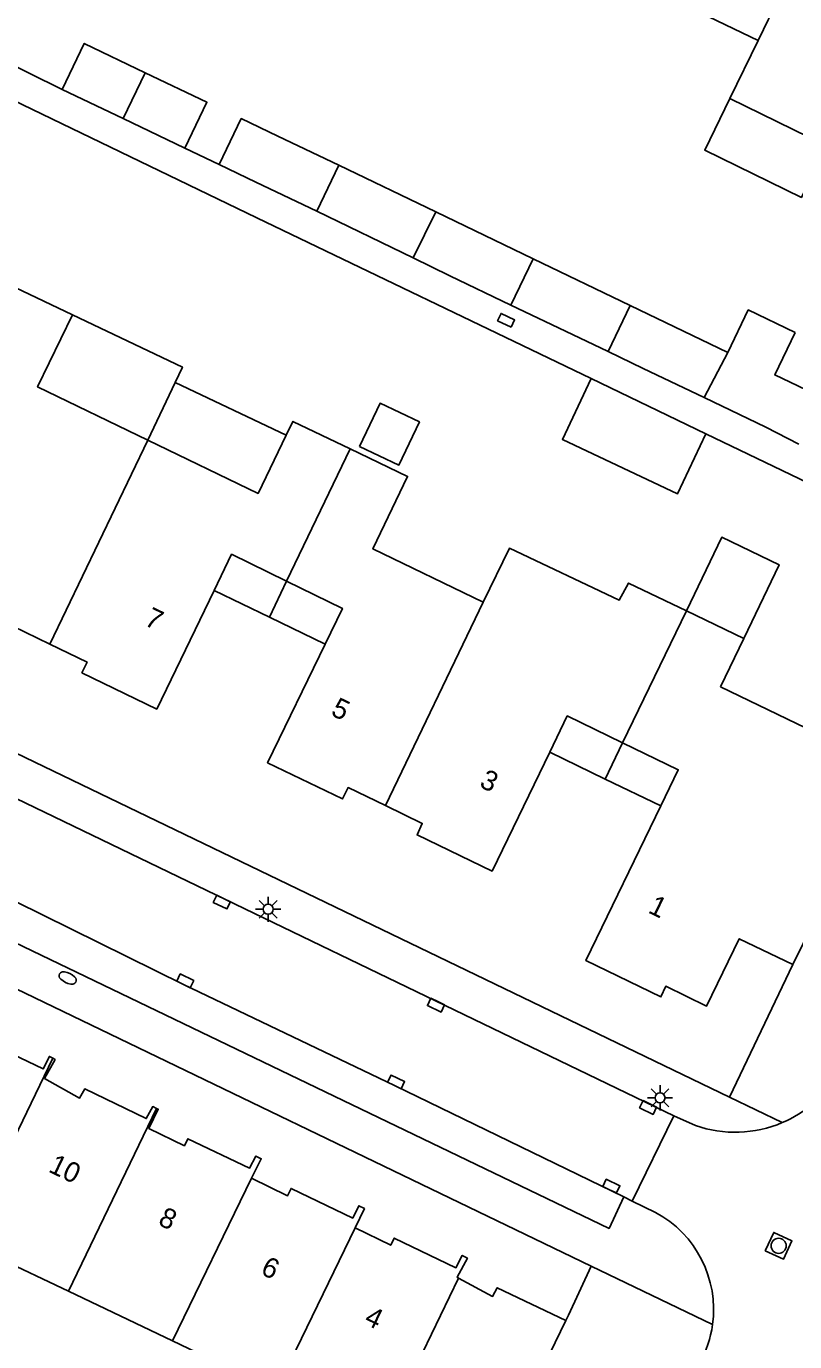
# Model space of a CAD drawing. Extents: x 124000 to 128010, y 398999 to 403000.
# Drawn here: x 126742.4 to 126780.7, y 399293.7 to 399359.3 of the extents above; entities that cross this region are included whole.
import ezdxf

# ---------------------------------------------------------------- set-up
doc = ezdxf.new("R2010")
doc.units = 0
for name, color, linetype in [('gg-afsc-erfafscheiding', 7, 'Continuous'), ('gg-anno-huisnummerreeks BGT', 7, 'Continuous'), ('gg-bbg-bijgebouw', 7, 'Continuous'), ('gg-bbg-gedigitaliseerde bebouwing', 7, 'Continuous'), ('gg-bbg-gedigitaliseerde bijgebouw', 7, 'Continuous'), ('gg-bbg-hoofdgebouw', 7, 'Continuous'), ('gg-bbg-luifel en loopbrug', 7, 'Continuous'), ('gg-bbg-tussenscheiding', 7, 'Continuous'), ('gg-knt-verharding', 7, 'Continuous'), ('gg-knt-verharding nz', 7, 'Continuous'), ('gt-grn-weggrens', 7, 'Continuous'), ('gt-symb-brandkraan', 7, 'Continuous'), ('gt-symb-kolk', 7, 'Continuous'), ('gt-symb-kolk center center', 7, 'Continuous'), ('gt-symb-lichtmast', 7, 'Continuous'), ('gt-symb-rioolschacht', 7, 'Continuous')]:
    doc.layers.add(name, color=color, linetype=linetype)

# ---------------------------------------------------------------- blocks, each defined once
blk = doc.blocks.new('gt0-RS')
at = {"layer": 'gt-symb-rioolschacht'}
blk.add_lwpolyline([(-0.5, -0.5), (0.5, -0.5), (0.5, 0.5), (-0.5, 0.5)], close=True, dxfattribs=at)
blk.add_circle((0, 0), 0.375, dxfattribs=at)
blk = doc.blocks.new('gt0-KOLK')
at = {"layer": 'gt-symb-kolk'}
blk.add_lwpolyline([(0, 0), (0.375, 0), (0.375, 0.4), (-0.375, 0.4), (-0.375, 0), (0, 0)], dxfattribs=at)
blk = doc.blocks.new('gt0-LMAST')
at = {"layer": 'gt-symb-lichtmast'}
for p, q in [((-0.182, 0.173), (-0.447, 0.438)), ((-0.005, 0.246), (-0.005, 0.621)), ((0.172, 0.173), (0.437, 0.438)), ((-0.255, -0.004), (-0.63, -0.004)), ((-0.182, -0.181), (-0.447, -0.446)), ((-0.005, -0.254), (-0.005, -0.629)), ((0.437, -0.446), (0.172, -0.181)), ((0.245, -0.004), (0.62, -0.004))]:
    blk.add_line(p, q, dxfattribs=at)
blk.add_circle((-0.005, -0.004), 0.25, dxfattribs=at)
blk = doc.blocks.new('gt0-KOLKCC')
at = {"layer": 'gt-symb-kolk center center'}
blk.add_lwpolyline([(-0.375, 0.2), (0.375, 0.2), (0.375, -0.2), (-0.375, -0.2)], close=True, dxfattribs=at)
blk = doc.blocks.new('gt0-BR')
at = {"layer": 'gt-symb-brandkraan'}
for centre, radius, start, end in [((-0.244, 0), 0.206, 107.56694, 252.43307), ((0.599, -2.664), 3, 106.89205, 107.56694), ((0, -0.691), 0.938, 73.10799, 106.89205), ((-0.599, -2.664), 3, 72.43309, 73.10799), ((0.244, 0), 0.206, 287.56695, 72.43309), ((0.599, 2.664), 3, 252.43307, 253.10797), ((0, 0.691), 0.938, 253.10797, 286.89206), ((-0.599, 2.664), 3, 286.89206, 287.56695)]:
    blk.add_arc(centre, radius, start, end, dxfattribs=at)

msp = doc.modelspace()

# ---------------------------------------------------------------- linework, layer by layer
at = {"layer": 'gg-afsc-erfafscheiding'}
for p, q in [((126744.198, 399356.117), (126740.67, 399357.844)), ((126752.013, 399352.374), (126750.3, 399353.192)), ((126776.24, 399338.963), (126789.793, 399332.436))]:
    msp.add_line(p, q, dxfattribs=at)
msp.add_lwpolyline([(126668.406, 399379.904), (126672.329, 399389.038), (126702.844, 399374.396), (126753.889, 399349.726), (126770.531, 399341.712)], dxfattribs=at)
at = {"layer": 'gg-bbg-bijgebouw'}
for p, q in [((126744.198, 399356.117), (126747.234, 399354.662)), ((126747.234, 399354.662), (126750.3, 399353.192)), ((126754.936, 399353.792), (126757.971, 399352.336)), ((126753.838, 399351.503), (126752.013, 399352.374)), ((126757.971, 399352.336), (126762.792, 399350.013)), ((126753.838, 399351.503), (126756.874, 399350.048)), ((126756.874, 399350.048), (126761.668, 399347.737)), ((126763.497, 399346.833), (126761.668, 399347.737)), ((126763.497, 399346.833), (126766.533, 399345.378)), ((126766.533, 399345.378), (126769.599, 399343.908)), ((126771.375, 399343.058), (126769.599, 399343.908)), ((126773.126, 399342.221), (126771.375, 399343.058)), ((126773.126, 399342.221), (126776.162, 399340.766)), ((126776.162, 399340.766), (126779.228, 399339.296)), ((126779.228, 399339.296), (126780.87, 399338.448))]:
    msp.add_line(p, q, dxfattribs=at)
for points in [[(126748.331, 399356.95), (126745.296, 399358.406), (126744.198, 399356.117)], [(126750.3, 399353.192), (126751.397, 399355.48), (126748.331, 399356.95)], [(126752.013, 399352.374), (126753.112, 399354.667), (126754.936, 399353.792)]]:
    msp.add_lwpolyline(points, dxfattribs=at)
at = {"layer": 'gg-bbg-gedigitaliseerde bebouwing'}
for p, q in [((126774.034, 399360.867), (126778.844, 399358.547)), ((126778.844, 399358.547), (126777.434, 399355.656)), ((126777.434, 399355.656), (126782.249, 399353.309))]:
    msp.add_line(p, q, dxfattribs=at)
at = {"layer": 'gg-bbg-gedigitaliseerde bijgebouw'}
for p, q in [((126762.792, 399350.013), (126767.638, 399347.682)), ((126767.638, 399347.682), (126772.479, 399345.354)), ((126772.479, 399345.354), (126777.335, 399343.018))]:
    msp.add_line(p, q, dxfattribs=at)
for points in [[(126780.683, 399344.012), (126778.348, 399345.131), (126777.335, 399343.018)], [(126780.683, 399344.012), (126779.67, 399341.899), (126781.998, 399340.782)], [(126759.004, 399338.338), (126760.023, 399340.485), (126761.977, 399339.557), (126760.958, 399337.41), (126759.004, 399338.338)]]:
    msp.add_lwpolyline(points, dxfattribs=at)
at = {"layer": 'gg-bbg-hoofdgebouw'}
for p, q in [((126741.846, 399346.256), (126744.704, 399344.886)), ((126775.274, 399330.149), (126778.131, 399328.775)), ((126778.131, 399328.775), (126776.966, 399326.37)), ((126785.18, 399321.978), (126780.577, 399312.526)), ((126744.5, 399296.265), (126739.318, 399298.735)), ((126749.681, 399293.796), (126744.5, 399296.265)), ((126754.862, 399291.326), (126749.681, 399293.796))]:
    msp.add_line(p, q, dxfattribs=at)
for points in [[(126744.704, 399344.886), (126742.97, 399341.296), (126748.453, 399338.648)], [(126755.353, 399338.9), (126755.683, 399339.582), (126758.532, 399338.214)], [(126748.453, 399338.648), (126753.946, 399335.996), (126755.353, 399338.9)], [(126758.532, 399338.214), (126761.39, 399336.842), (126759.662, 399333.23), (126765.147, 399330.575)], [(126765.147, 399330.575), (126766.463, 399333.262), (126771.918, 399330.673), (126772.395, 399331.533), (126775.274, 399330.149)], [(126743.584, 399328.491), (126741.737, 399329.387), (126741.472, 399328.808), (126737.736, 399330.635), (126738.847, 399332.923)], [(126755.365, 399331.63), (126752.63, 399332.965), (126751.76, 399331.164)], [(126751.76, 399331.164), (126748.905, 399325.251), (126745.173, 399327.061), (126745.432, 399327.595), (126743.584, 399328.491)], [(126757.282, 399328.489), (126758.146, 399330.272), (126755.365, 399331.63)], [(126760.283, 399320.45), (126758.43, 399321.347), (126758.155, 399320.779), (126754.423, 399322.586), (126757.282, 399328.489)], [(126776.966, 399326.37), (126782.639, 399323.629), (126785.258, 399322.412), (126785.072, 399322.03), (126785.18, 399321.978)], [(126772.095, 399323.576), (126769.338, 399324.912), (126768.466, 399323.112)], [(126773.997, 399320.432), (126774.869, 399322.232), (126772.095, 399323.576)], [(126768.466, 399323.112), (126765.596, 399317.189), (126761.864, 399318.991), (126762.12, 399319.56), (126760.283, 399320.45)], [(126780.577, 399312.526), (126777.899, 399313.82), (126776.278, 399310.465), (126774.244, 399311.451), (126773.999, 399310.92), (126770.265, 399312.729), (126773.997, 399320.432)], [(126738.554, 399310.363), (126738.73, 399310.287), (126738.255, 399309.321), (126740.011, 399308.457), (126740.182, 399308.805), (126743.255, 399307.335), (126743.561, 399307.954), (126743.721, 399307.864)], [(126743.721, 399307.864), (126743.84, 399307.797), (126743.31, 399306.856), (126745.055, 399305.874), (126745.314, 399306.335), (126748.38, 399304.862), (126748.7, 399305.456), (126748.888, 399305.366)], [(126748.888, 399305.366), (126748.975, 399305.324), (126748.512, 399304.359), (126750.283, 399303.509), (126750.448, 399303.854), (126753.515, 399302.385), (126753.828, 399302.993), (126754.105, 399302.856), (126753.626, 399301.888)], [(126753.626, 399301.888), (126755.407, 399301.007), (126755.591, 399301.38), (126758.657, 399299.904), (126758.971, 399300.515), (126759.244, 399300.381), (126758.773, 399299.42)], [(126758.773, 399299.42), (126760.548, 399298.549), (126760.726, 399298.912), (126763.795, 399297.432), (126764.112, 399298.046), (126764.37, 399297.907), (126763.858, 399296.956), (126763.929, 399296.918)], [(126763.929, 399296.918), (126765.619, 399296.007), (126765.85, 399296.436), (126769.264, 399294.797)], [(126765.128, 399286.433), (126765.583, 399286.216), (126765.723, 399286.5), (126765.337, 399286.69), (126769.264, 399294.797)]]:
    msp.add_lwpolyline(points, dxfattribs=at)
at = {"layer": 'gg-bbg-luifel en loopbrug'}
for p, q in [((126770.531, 399341.712), (126776.24, 399338.963)), ((126749.819, 399341.527), (126748.453, 399338.648)), ((126749.819, 399341.527), (126755.353, 399338.9)), ((126751.76, 399331.164), (126754.521, 399329.826)), ((126755.365, 399331.63), (126754.521, 399329.826)), ((126754.521, 399329.826), (126757.282, 399328.489)), ((126772.095, 399323.576), (126771.231, 399321.772)), ((126768.466, 399323.112), (126771.231, 399321.772)), ((126771.231, 399321.772), (126773.997, 399320.432))]:
    msp.add_line(p, q, dxfattribs=at)
for points in [[(126782.249, 399353.309), (126780.997, 399350.741), (126776.182, 399353.088), (126777.434, 399355.656)], [(126744.704, 399344.886), (126750.18, 399342.287), (126749.819, 399341.527)], [(126770.531, 399341.712), (126769.096, 399338.688), (126774.82, 399335.971), (126776.24, 399338.963)], [(126775.274, 399330.149), (126777.03, 399333.813), (126779.889, 399332.442), (126778.131, 399328.775)]]:
    msp.add_lwpolyline(points, dxfattribs=at)
at = {"layer": 'gg-bbg-tussenscheiding'}
for p, q in [((126778.844, 399358.547), (126782.707, 399366.649)), ((126748.331, 399356.95), (126747.234, 399354.662)), ((126757.971, 399352.336), (126756.874, 399350.048)), ((126762.792, 399350.013), (126761.668, 399347.737)), ((126767.638, 399347.682), (126766.533, 399345.378)), ((126772.479, 399345.354), (126771.375, 399343.058)), ((126777.335, 399343.018), (126776.162, 399340.766)), ((126748.453, 399338.648), (126743.584, 399328.491)), ((126758.532, 399338.214), (126755.365, 399331.63)), ((126765.147, 399330.575), (126760.283, 399320.45)), ((126775.274, 399330.149), (126772.095, 399323.576)), ((126743.721, 399307.864), (126739.318, 399298.735)), ((126748.888, 399305.366), (126744.5, 399296.265)), ((126753.626, 399301.888), (126749.681, 399293.796)), ((126758.773, 399299.42), (126754.862, 399291.326)), ((126763.929, 399296.918), (126760.042, 399288.857))]:
    msp.add_line(p, q, dxfattribs=at)
at = {"layer": 'gg-knt-verharding'}
for p, q in [((126777.42, 399305.922), (126703.583, 399341.555)), ((126703.684, 399339.246), (126774.642, 399304.996)), ((126701.937, 399330.594), (126770.536, 399297.505)), ((126780.577, 399312.526), (126777.42, 399305.922)), ((126772.57, 399300.752), (126774.642, 399304.996)), ((126772.57, 399300.752), (126772.15, 399300.964)), ((126770.536, 399297.505), (126769.397, 399295.074)), ((126769.397, 399295.074), (126769.264, 399294.797))]:
    msp.add_line(p, q, dxfattribs=at)
msp.add_lwpolyline([(126700.712, 399333.415), (126771.418, 399299.391), (126772.15, 399300.964)], dxfattribs=at)
at = {"layer": 'gg-knt-verharding nz'}
for p, q in [((126774.642, 399304.996), (126775.717, 399304.517)), ((126773.737, 399300.19), (126772.57, 399300.752))]:
    msp.add_line(p, q, dxfattribs=at)
msp.add_lwpolyline([(126701.443, 399335.065), (126717.051, 399327.516), (126728.153, 399322.279), (126739.033, 399317.068), (126750.234, 399311.539), (126760.731, 399306.503), (126772.15, 399300.964)], dxfattribs=at)
for centre, radius, start, end in [((126777.696, 399310.176), 5.996, 293.0296, 327.74218), ((126777.697, 399310.18), 5.999, 250.72648, 293.00801), ((126771.128, 399295.353), 5.496, 352.1157, 61.66024), ((126771.133, 399295.351), 5.491, 330.86282, 352.12418)]:
    msp.add_arc(centre, radius, start, end, dxfattribs=at)
at = {"layer": 'gt-grn-weggrens'}
for p, q in [((126780.042, 399304.658), (126777.42, 399305.922)), ((126776.572, 399294.599), (126770.536, 399297.505))]:
    msp.add_line(p, q, dxfattribs=at)

# ---------------------------------------------------------------- block references
at = {"layer": 'gt-symb-brandkraan', "rotation": 153.25557979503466}
msp.add_blockref('gt0-BR', (126744.466, 399311.863), dxfattribs=at)
at = {"layer": 'gt-symb-kolk'}
for p, rotation in [((126752.229, 399315.823), 154.22889405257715), ((126750.234, 399311.539), -25.719512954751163), ((126762.89, 399310.688), 154.2804870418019), ((126760.731, 399306.503), -25.719512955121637), ((126773.45, 399305.594), 154.28048704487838), ((126771.447, 399301.319), -25.719512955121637)]:
    msp.add_blockref('gt0-KOLK', p, dxfattribs=dict(at, rotation=rotation))
at = {"layer": 'gt-symb-kolk center center', "rotation": 154.3321248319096}
msp.add_blockref('gt0-KOLKCC', (126766.293, 399344.616), dxfattribs=at)
at = {"layer": 'gt-symb-lichtmast'}
for p in [(126754.452, 399315.288), (126773.963, 399305.896)]:
    msp.add_blockref('gt0-LMAST', p, dxfattribs=at)
at = {"layer": 'gt-symb-rioolschacht', "rotation": -24.899200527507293}
msp.add_blockref('gt0-RS', (126779.864, 399298.524), dxfattribs=at)

# ---------------------------------------------------------------- texts
at = {"layer": 'gg-anno-huisnummerreeks BGT'}
for s, rotation, p in [('7', 334.2, (126748.234, 399329.466)), ('5', 334.2, (126757.518, 399324.976)), ('3', 334.2, (126764.914, 399321.405)), ('1', 334.2, (126773.316, 399315.139)), ('10', 334.3, (126743.456, 399302.235)), ('8', 334.4, (126748.916, 399299.599)), ('6', 334.3, (126754.022, 399297.141)), ('4', 334.3, (126759.178, 399294.662))]:
    msp.add_text(s, height=1, rotation=rotation, dxfattribs=at).set_placement(p)

doc.saveas('drawing.dxf')
